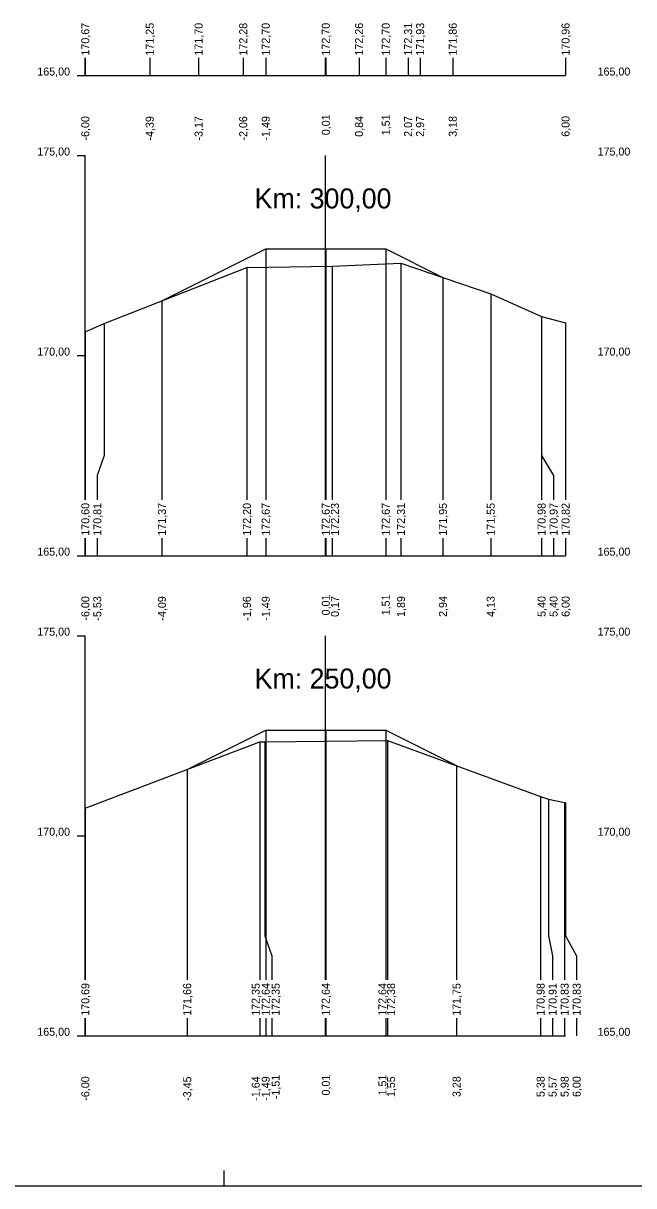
# Model space of a CAD drawing. Extents: x -614174 to -599765, y -1185887 to -1181080.
# Drawn here: x -601068.98 to -601053.72, y -1184449.09 to -1184420.03 of the extents above; entities that cross this region are included whole.
import ezdxf

# ---------------------------------------------------------------- set-up
doc = ezdxf.new("R2010")
doc.units = 0
for name, color, linetype in [('11', 7, 'Continuous'), ('16', 7, 'Continuous'), ('21', 7, 'Continuous'), ('28', 7, 'Continuous'), ('59', 7, 'Continuous'), ('8', 7, 'Continuous'), ('návrh', 7, 'Continuous')]:
    doc.layers.add(name, color=color, linetype=linetype)

msp = doc.modelspace()

# ---------------------------------------------------------------- linework, layer by layer
for points in [[(-601065.513, -1184426.97), (-601062.919, -1184425.673), (-601061.419, -1184425.673), (-601059.919, -1184425.673), (-601058.491, -1184426.387)], [(-601062.919, -1184425.673), (-601062.919, -1184425.673), (-601062.919, -1184425.673)], [(-601061.419, -1184425.673), (-601061.419, -1184425.673), (-601061.419, -1184425.673)], [(-601059.919, -1184425.673), (-601059.919, -1184425.673), (-601059.919, -1184425.673)], [(-601067.427, -1184427.744), (-601066.957, -1184427.536), (-601063.39, -1184426.137), (-601061.256, -1184426.108), (-601059.539, -1184426.029), (-601057.297, -1184426.795), (-601056.026, -1184427.366), (-601056.026, -1184427.368), (-601055.427, -1184427.52)], [(-601065.513, -1184426.97), (-601065.513, -1184426.97), (-601065.513, -1184426.97)], [(-601064.881, -1184438.686), (-601062.919, -1184437.705), (-601061.419, -1184437.705), (-601059.919, -1184437.705), (-601058.15, -1184438.59)], [(-601062.919, -1184437.705), (-601062.919, -1184437.705), (-601062.919, -1184437.705)], [(-601061.419, -1184437.705), (-601061.419, -1184437.705), (-601061.419, -1184437.705)], [(-601059.919, -1184437.705), (-601059.919, -1184437.705), (-601059.919, -1184437.705)], [(-601067.427, -1184439.653), (-601063.065, -1184437.996), (-601062.938, -1184437.994), (-601059.874, -1184437.958), (-601056.05, -1184439.36), (-601055.853, -1184439.427), (-601055.452, -1184439.507), (-601055.427, -1184439.515)], [(-601064.881, -1184438.686), (-601064.881, -1184438.686), (-601064.881, -1184438.686)]]:
    msp.add_lwpolyline(points)
at = {"layer": '11'}
for points in [[(-601067.427, -1184420.902), (-601067.427, -1184421.342)], [(-601065.818, -1184420.902), (-601065.818, -1184421.342)], [(-601064.597, -1184420.902), (-601064.597, -1184421.342)], [(-601063.482, -1184420.902), (-601063.482, -1184421.342)], [(-601062.919, -1184420.902), (-601062.919, -1184421.342)], [(-601061.419, -1184420.902), (-601061.419, -1184421.342)], [(-601060.587, -1184420.902), (-601060.587, -1184421.342)], [(-601059.919, -1184420.902), (-601059.919, -1184421.342)], [(-601059.361, -1184420.902), (-601059.361, -1184421.342)], [(-601059.061, -1184420.902), (-601059.061, -1184421.342)], [(-601058.246, -1184420.902), (-601058.246, -1184421.342)], [(-601055.427, -1184420.902), (-601055.427, -1184421.342)], [(-601062.919, -1184425.673), (-601062.919, -1184430.842), (-601062.919, -1184431.342), (-601062.919, -1184431.944)], [(-601061.419, -1184425.673), (-601061.419, -1184430.842), (-601061.419, -1184431.342), (-601061.419, -1184431.944)], [(-601059.919, -1184425.673), (-601059.919, -1184430.842), (-601059.919, -1184431.342), (-601059.919, -1184431.944)], [(-601063.39, -1184426.137), (-601063.39, -1184430.842), (-601063.39, -1184431.342), (-601063.39, -1184431.944)], [(-601061.256, -1184426.108), (-601061.256, -1184430.842), (-601061.256, -1184431.342), (-601061.256, -1184431.944)], [(-601059.539, -1184426.029), (-601059.539, -1184430.842), (-601059.539, -1184431.342), (-601059.539, -1184431.944)], [(-601058.491, -1184426.387), (-601058.491, -1184430.842), (-601058.491, -1184431.342), (-601058.491, -1184431.944)], [(-601057.297, -1184426.795), (-601057.297, -1184430.842), (-601057.297, -1184431.342), (-601057.297, -1184431.944)], [(-601065.513, -1184426.97), (-601065.513, -1184430.842), (-601065.513, -1184431.342), (-601065.513, -1184431.944)], [(-601056.026, -1184427.366), (-601056.026, -1184430.842), (-601056.026, -1184431.342), (-601056.026, -1184431.944)], [(-601056.026, -1184427.368), (-601056.026, -1184430.842), (-601055.726, -1184431.342), (-601055.726, -1184431.944)], [(-601066.957, -1184427.536), (-601066.957, -1184430.842), (-601067.127, -1184431.342), (-601067.127, -1184431.944)], [(-601055.427, -1184427.52), (-601055.427, -1184430.842), (-601055.426, -1184431.342), (-601055.426, -1184431.944)], [(-601067.427, -1184427.744), (-601067.427, -1184430.842), (-601067.427, -1184431.342), (-601067.427, -1184431.944)], [(-601067.427, -1184432.902), (-601067.427, -1184433.342)], [(-601067.127, -1184432.902), (-601067.127, -1184433.342)], [(-601065.513, -1184432.902), (-601065.513, -1184433.342)], [(-601063.39, -1184432.902), (-601063.39, -1184433.342)], [(-601062.919, -1184432.902), (-601062.919, -1184433.342)], [(-601061.419, -1184432.902), (-601061.419, -1184433.342)], [(-601061.256, -1184432.902), (-601061.256, -1184433.342)], [(-601059.919, -1184432.902), (-601059.919, -1184433.342)], [(-601059.539, -1184432.902), (-601059.539, -1184433.342)], [(-601058.491, -1184432.902), (-601058.491, -1184433.342)], [(-601057.297, -1184432.902), (-601057.297, -1184433.342)], [(-601056.026, -1184432.902), (-601056.026, -1184433.342)], [(-601055.726, -1184432.902), (-601055.726, -1184433.342)], [(-601055.426, -1184432.902), (-601055.426, -1184433.342)], [(-601062.919, -1184437.705), (-601062.919, -1184442.842), (-601062.919, -1184443.342), (-601062.919, -1184443.944)], [(-601061.419, -1184437.705), (-601061.419, -1184442.842), (-601061.419, -1184443.342), (-601061.419, -1184443.944)], [(-601059.919, -1184437.705), (-601059.919, -1184442.842), (-601059.919, -1184443.342), (-601059.919, -1184443.944)], [(-601063.065, -1184437.996), (-601063.065, -1184442.842), (-601063.065, -1184443.342), (-601063.065, -1184443.944)], [(-601062.938, -1184437.994), (-601062.938, -1184442.842), (-601062.765, -1184443.342), (-601062.765, -1184443.944)], [(-601059.874, -1184437.958), (-601059.874, -1184442.842), (-601059.874, -1184443.342), (-601059.874, -1184443.944)], [(-601064.881, -1184438.686), (-601064.881, -1184442.842), (-601064.881, -1184443.342), (-601064.881, -1184443.944)], [(-601058.15, -1184438.59), (-601058.15, -1184442.842), (-601058.15, -1184443.342), (-601058.15, -1184443.944)], [(-601056.05, -1184439.36), (-601056.05, -1184442.842), (-601056.05, -1184443.342), (-601056.05, -1184443.944)], [(-601055.853, -1184439.427), (-601055.853, -1184442.842), (-601055.75, -1184443.342), (-601055.75, -1184443.944)], [(-601055.452, -1184439.507), (-601055.452, -1184442.842), (-601055.45, -1184443.342), (-601055.45, -1184443.944)], [(-601055.427, -1184439.515), (-601055.427, -1184442.842), (-601055.15, -1184443.342), (-601055.15, -1184443.944)], [(-601067.427, -1184439.653), (-601067.427, -1184442.842), (-601067.427, -1184443.342), (-601067.427, -1184443.944)], [(-601067.427, -1184444.902), (-601067.427, -1184445.342)], [(-601064.881, -1184444.902), (-601064.881, -1184445.342)], [(-601063.065, -1184444.902), (-601063.065, -1184445.342)], [(-601062.919, -1184444.902), (-601062.919, -1184445.342)], [(-601062.765, -1184444.902), (-601062.765, -1184445.342)], [(-601061.419, -1184444.902), (-601061.419, -1184445.342)], [(-601059.919, -1184444.902), (-601059.919, -1184445.342)], [(-601059.874, -1184444.902), (-601059.874, -1184445.342)], [(-601058.15, -1184444.902), (-601058.15, -1184445.342)], [(-601056.05, -1184444.902), (-601056.05, -1184445.342)], [(-601055.75, -1184444.902), (-601055.75, -1184445.342)], [(-601055.45, -1184444.902), (-601055.45, -1184445.342)], [(-601055.15, -1184444.902), (-601055.15, -1184445.342)]]:
    msp.add_lwpolyline(points, dxfattribs=at)
at = {"layer": '16'}
for p, q in [((-601067.427, -1184421.342), (-601055.427, -1184421.342)), ((-601067.427, -1184433.342), (-601055.427, -1184433.342)), ((-601067.427, -1184445.342), (-601055.427, -1184445.342))]:
    msp.add_line(p, q, dxfattribs=at)
for points in [[(-601058.491, -1184426.387), (-601058.491, -1184426.387), (-601058.491, -1184426.387)], [(-601058.15, -1184438.59), (-601058.15, -1184438.59), (-601058.15, -1184438.59)]]:
    msp.add_lwpolyline(points, dxfattribs=at)
at = {"layer": '21'}
for p, q in [((-601067.627, -1184421.342), (-601067.427, -1184421.342)), ((-601067.627, -1184423.342), (-601067.427, -1184423.342)), ((-601067.627, -1184428.342), (-601067.427, -1184428.342)), ((-601067.627, -1184433.342), (-601067.427, -1184433.342)), ((-601067.627, -1184435.342), (-601067.427, -1184435.342)), ((-601067.627, -1184440.342), (-601067.427, -1184440.342)), ((-601067.627, -1184445.342), (-601067.427, -1184445.342))]:
    msp.add_line(p, q, dxfattribs=at)
at = {"layer": '28'}
for p, q in [((-601061.427, -1184421.342), (-601061.427, -1184420.902)), ((-601061.427, -1184431.944), (-601061.427, -1184423.342)), ((-601061.427, -1184433.342), (-601061.427, -1184432.902)), ((-601061.427, -1184443.944), (-601061.427, -1184435.342)), ((-601061.427, -1184445.342), (-601061.427, -1184444.902))]:
    msp.add_line(p, q, dxfattribs=at)
at = {"layer": '8'}
for p, q in [((-601067.427, -1184421.342), (-601067.427, -1184420.902)), ((-601067.427, -1184431.944), (-601067.427, -1184423.342)), ((-601067.427, -1184433.342), (-601067.427, -1184432.902)), ((-601067.427, -1184443.944), (-601067.427, -1184435.342)), ((-601067.427, -1184445.342), (-601067.427, -1184444.902))]:
    msp.add_line(p, q, dxfattribs=at)
at = {"layer": 'návrh'}
for p, q in [((-601063.957, -1184449.09), (-601063.957, -1184448.71)), ((-601084.957, -1184449.09), (-601063.957, -1184449.09)), ((-601063.957, -1184449.09), (-601042.957, -1184449.09))]:
    msp.add_line(p, q, dxfattribs=at)

# ---------------------------------------------------------------- texts
at = {"layer": '16'}
for s, p in [('170,67', (-601067.327, -1184420.842)), ('171,25', (-601065.718, -1184420.842)), ('171,70', (-601064.497, -1184420.842)), ('172,28', (-601063.382, -1184420.842)), ('172,70', (-601062.819, -1184420.842)), ('172,70', (-601061.319, -1184420.842)), ('172,26', (-601060.487, -1184420.842)), ('172,70', (-601059.819, -1184420.842)), ('172,31', (-601059.261, -1184420.842)), ('171,93', (-601058.961, -1184420.842)), ('171,86', (-601058.146, -1184420.842)), ('170,96', (-601055.327, -1184420.842)), ('170,60', (-601067.327, -1184432.842)), ('172,20', (-601063.29, -1184432.842)), ('170,81', (-601067.027, -1184432.842)), ('171,37', (-601065.413, -1184432.842)), ('172,67', (-601062.819, -1184432.842)), ('172,67', (-601061.319, -1184432.842)), ('172,23', (-601061.09, -1184432.842)), ('172,67', (-601059.819, -1184432.842)), ('172,31', (-601059.439, -1184432.842)), ('171,95', (-601058.391, -1184432.842)), ('171,55', (-601057.197, -1184432.842)), ('170,98', (-601055.926, -1184432.842)), ('170,97', (-601055.626, -1184432.842)), ('170,82', (-601055.326, -1184432.842)), ('170,69', (-601067.327, -1184444.842)), ('171,66', (-601064.781, -1184444.842)), ('172,35', (-601063.069, -1184444.842)), ('172,64', (-601062.819, -1184444.842)), ('172,35', (-601062.571, -1184444.842)), ('172,64', (-601061.319, -1184444.842)), ('172,64', (-601059.903, -1184444.842)), ('172,38', (-601059.687, -1184444.842)), ('171,75', (-601058.05, -1184444.842)), ('170,98', (-601055.95, -1184444.842)), ('170,91', (-601055.65, -1184444.842)), ('170,83', (-601055.35, -1184444.842)), ('170,83', (-601055.05, -1184444.842))]:
    msp.add_text(s, height=0.2, rotation=90, dxfattribs=at).set_placement(p)
at = {"layer": '21'}
for s, p in [('165,00', (-601068.627, -1184421.342)), ('165,00', (-601054.627, -1184421.342)), ('175,00', (-601068.627, -1184423.342)), ('175,00', (-601054.627, -1184423.342)), ('170,00', (-601068.627, -1184428.342)), ('170,00', (-601054.627, -1184428.342)), ('165,00', (-601068.627, -1184433.342)), ('165,00', (-601054.627, -1184433.342)), ('175,00', (-601068.627, -1184435.342)), ('175,00', (-601054.627, -1184435.342)), ('170,00', (-601068.627, -1184440.342)), ('170,00', (-601054.627, -1184440.342)), ('165,00', (-601068.627, -1184445.342)), ('165,00', (-601054.627, -1184445.342))]:
    msp.add_text(s, height=0.2, dxfattribs=at).set_placement(p)
at = {"layer": '28'}
for s, p in [('Km: 300,00', (-601063.196, -1184424.663)), ('Km: 250,00', (-601063.196, -1184436.663))]:
    msp.add_text(s, height=0.5, dxfattribs=at).set_placement(p)
at = {"layer": '59'}
for s, p in [('-6,00', (-601067.327, -1184422.965)), ('-4,39', (-601065.718, -1184422.966)), ('-3,17', (-601064.497, -1184422.966)), ('-2,06', (-601063.382, -1184422.966)), ('-1,49', (-601062.819, -1184422.966)), ('0,01', (-601061.319, -1184422.834)), ('0,84', (-601060.487, -1184422.872)), ('1,51', (-601059.819, -1184422.834)), ('2,07', (-601059.261, -1184422.873)), ('2,97', (-601058.961, -1184422.873)), ('3,18', (-601058.146, -1184422.873)), ('6,00', (-601055.327, -1184422.872)), ('0,01', (-601061.319, -1184434.834)), ('1,51', (-601059.819, -1184434.834)), ('2,94', (-601058.391, -1184434.872)), ('-6,00', (-601067.327, -1184434.965)), ('-5,53', (-601067.027, -1184434.966)), ('-4,09', (-601065.413, -1184434.966)), ('-1,96', (-601063.29, -1184434.966)), ('-1,49', (-601062.819, -1184434.966)), ('0,17', (-601061.09, -1184434.873)), ('1,89', (-601059.439, -1184434.873)), ('4,13', (-601057.197, -1184434.873)), ('5,40', (-601055.926, -1184434.872)), ('5,40', (-601055.626, -1184434.872)), ('6,00', (-601055.326, -1184434.872)), ('-6,00', (-601067.327, -1184446.965)), ('-3,45', (-601064.781, -1184446.968)), ('-1,64', (-601063.069, -1184446.965)), ('-1,49', (-601062.819, -1184446.966)), ('-1,51', (-601062.571, -1184446.927)), ('0,01', (-601061.319, -1184446.834)), ('1,51', (-601059.903, -1184446.834)), ('1,55', (-601059.687, -1184446.875)), ('3,28', (-601058.05, -1184446.873)), ('5,38', (-601055.95, -1184446.873)), ('5,57', (-601055.65, -1184446.873)), ('5,98', (-601055.35, -1184446.873)), ('6,00', (-601055.05, -1184446.872))]:
    msp.add_text(s, height=0.2, rotation=90, dxfattribs=at).set_placement(p)

doc.saveas('drawing.dxf')
